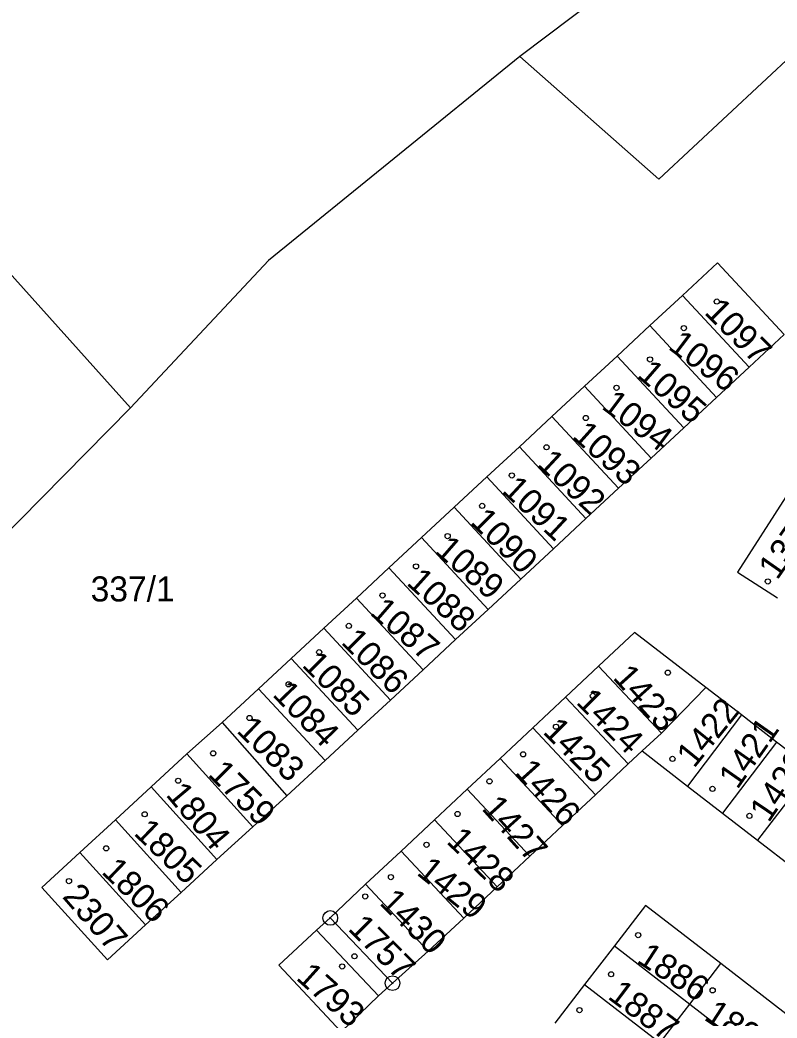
# Model space of a CAD drawing. Extents: x -680203 to -673936, y -1102717 to -1093650.
# Drawn here: x -679372.9 to -679321.6, y -1097978.9 to -1097911.3 of the extents above; entities that cross this region are included whole.
import ezdxf

# ---------------------------------------------------------------- set-up
doc = ezdxf.new("R2010")
doc.units = 0
for name, color, linetype in [('SOxx02xx_Koleje_param další_Popis10', 7, 'Continuous'), ('SOxxxxxx_Koleje_param další_Popis10', 7, 'Continuous'), ('SOxxxxxx_Osa_bod_P', 7, 'Continuous'), ('SOxxxxxx_Staničení_Popis10', 7, 'Continuous'), ('x_prac', 7, 'Continuous')]:
    doc.layers.add(name, color=color, linetype=linetype)

msp = doc.modelspace()

# ---------------------------------------------------------------- linework, layer by layer
at = {"layer": 'SOxx02xx_Koleje_param další_Popis10'}
for centre, radius in [((-679351.85, -1097972.13), 0.5), ((-679351.85, -1097972.13), 0.0303), ((-679347.63, -1097976.55), 0.5), ((-679347.63, -1097976.55), 0.0303)]:
    msp.add_circle(centre, radius, dxfattribs=at)
at = {"layer": 'SOxxxxxx_Koleje_param další_Popis10'}
for centre in [(-679325.667, -1097930.379), (-679327.897, -1097932.179), (-679330.187, -1097934.299), (-679332.457, -1097936.219), (-679334.537, -1097938.269), (-679337.197, -1097940.249), (-679339.547, -1097942.159), (-679341.557, -1097944.219), (-679343.897, -1097946.269), (-679346.037, -1097948.319), (-679322.207, -1097949.339), (-679348.307, -1097950.289), (-679350.587, -1097952.349), (-679352.597, -1097954.129), (-679328.987, -1097955.519), (-679354.667, -1097956.309), (-679334.057, -1097957.089), (-679357.317, -1097958.589), (-679336.557, -1097959.179), (-679359.777, -1097960.979), (-679338.787, -1097961.049), (-679328.667, -1097961.359), (-679362.147, -1097962.839), (-679341.067, -1097962.879), (-679325.957, -1097963.389), (-679364.417, -1097965.109), (-679343.227, -1097965.089), (-679323.457, -1097965.219), (-679367.027, -1097967.419), (-679345.327, -1097967.179), (-679347.737, -1097969.369), (-679369.547, -1097969.639), (-679349.477, -1097970.679), (-679330.987, -1097973.299), (-679350.207, -1097974.729), (-679351.037, -1097975.419), (-679332.827, -1097975.949), (-679325.947, -1097977.039), (-679334.967, -1097978.379)]:
    msp.add_circle(centre, 0.175, dxfattribs=at)
at = {"layer": 'SOxxxxxx_Staničení_Popis10'}
msp.add_line((-679347.63, -1097976.55), (-679351.85, -1097972.13), dxfattribs=at)
at = {"layer": 'x_prac'}
for p, q in [((-679396.46, -1097902.98), (-679365.38, -1097937.58)), ((-679331.9, -1097908.4), (-679339.01, -1097913.78)), ((-679327.99, -1097929.96), (-679330.2, -1097932)), ((-679323.47, -1097934.82), (-679327.99, -1097929.96)), ((-679330.2, -1097932), (-679332.42, -1097934.07)), ((-679325.68, -1097936.87), (-679330.2, -1097932)), ((-679332.42, -1097934.07), (-679334.63, -1097936.12)), ((-679327.9, -1097938.93), (-679332.42, -1097934.07)), ((-679325.68, -1097936.87), (-679323.47, -1097934.82)), ((-679334.63, -1097936.12), (-679336.83, -1097938.17)), ((-679330.11, -1097940.98), (-679334.63, -1097936.12)), ((-679327.9, -1097938.93), (-679325.68, -1097936.87)), ((-679365.38, -1097937.58), (-679404.93, -1097977.7)), ((-679336.83, -1097938.17), (-679339.04, -1097940.21)), ((-679332.32, -1097943.03), (-679336.83, -1097938.17)), ((-679330.11, -1097940.98), (-679327.9, -1097938.93)), ((-679339.04, -1097940.21), (-679341.25, -1097942.26)), ((-679334.53, -1097945.08), (-679339.04, -1097940.21)), ((-679332.32, -1097943.03), (-679330.11, -1097940.98)), ((-679341.25, -1097942.26), (-679343.46, -1097944.31)), ((-679336.73, -1097947.13), (-679341.25, -1097942.26)), ((-679334.53, -1097945.08), (-679332.32, -1097943.03)), ((-679343.46, -1097944.31), (-679345.66, -1097946.36)), ((-679338.94, -1097949.18), (-679343.46, -1097944.31)), ((-679336.73, -1097947.13), (-679334.53, -1097945.08)), ((-679345.66, -1097946.36), (-679347.87, -1097948.41)), ((-679341.15, -1097951.23), (-679345.66, -1097946.36)), ((-679338.94, -1097949.18), (-679336.73, -1097947.13)), ((-679347.87, -1097948.41), (-679350.08, -1097950.46)), ((-679343.36, -1097953.27), (-679347.87, -1097948.41)), ((-679341.15, -1097951.23), (-679338.94, -1097949.18)), ((-679350.08, -1097950.46), (-679352.29, -1097952.51)), ((-679345.56, -1097955.32), (-679350.08, -1097950.46)), ((-679343.36, -1097953.27), (-679341.15, -1097951.23)), ((-679352.29, -1097952.51), (-679354.49, -1097954.56)), ((-679347.77, -1097957.37), (-679352.29, -1097952.51)), ((-679345.56, -1097955.32), (-679343.36, -1097953.27)), ((-679354.49, -1097954.56), (-679356.7, -1097956.61)), ((-679349.98, -1097959.42), (-679354.49, -1097954.56)), ((-679333.67, -1097955.07), (-679335.91, -1097957.17)), ((-679333.67, -1097955.07), (-679329.42, -1097959.61)), ((-679347.77, -1097957.37), (-679345.56, -1097955.32)), ((-679326.41, -1097956.52), (-679329.42, -1097959.61)), ((-679324, -1097958.38), (-679326.41, -1097956.52)), ((-679356.7, -1097956.61), (-679359.17, -1097958.9)), ((-679352.19, -1097961.47), (-679356.7, -1097956.61)), ((-679335.91, -1097957.17), (-679338.13, -1097959.25)), ((-679335.91, -1097957.17), (-679331.66, -1097961.7)), ((-679349.98, -1097959.42), (-679347.77, -1097957.37)), ((-679324, -1097958.38), (-679327.65, -1097963.2)), ((-679321.62, -1097960.22), (-679324, -1097958.38)), ((-679359.17, -1097958.9), (-679361.56, -1097961.02)), ((-679359.17, -1097958.9), (-679354.79, -1097963.85)), ((-679352.19, -1097961.47), (-679349.98, -1097959.42)), ((-679338.13, -1097959.25), (-679340.35, -1097961.33)), ((-679338.13, -1097959.25), (-679333.89, -1097963.79)), ((-679329.42, -1097959.61), (-679330.72, -1097960.82)), ((-679321.62, -1097960.22), (-679325.28, -1097965.03)), ((-679319.24, -1097962.06), (-679321.62, -1097960.22)), ((-679361.56, -1097961.02), (-679363.98, -1097963.25)), ((-679361.56, -1097961.02), (-679357.1, -1097965.96)), ((-679331.66, -1097961.7), (-679330.72, -1097960.82)), ((-679330.72, -1097960.82), (-679327.65, -1097963.2)), ((-679354.79, -1097963.85), (-679352.19, -1097961.47)), ((-679340.35, -1097961.33), (-679342.58, -1097963.42)), ((-679340.35, -1097961.33), (-679336.11, -1097965.86)), ((-679333.89, -1097963.79), (-679331.66, -1097961.7)), ((-679319.24, -1097962.06), (-679322.9, -1097966.87)), ((-679366.4, -1097965.48), (-679363.98, -1097963.25)), ((-679363.98, -1097963.25), (-679359.52, -1097968.18)), ((-679327.65, -1097963.2), (-679325.28, -1097965.03)), ((-679357.1, -1097965.96), (-679354.79, -1097963.85)), ((-679342.58, -1097963.42), (-679344.79, -1097965.49)), ((-679342.58, -1097963.42), (-679338.34, -1097967.95)), ((-679336.11, -1097965.86), (-679333.89, -1097963.79)), ((-679325.28, -1097965.03), (-679322.9, -1097966.87)), ((-679366.4, -1097965.48), (-679368.82, -1097967.71)), ((-679366.4, -1097965.48), (-679361.94, -1097970.4)), ((-679359.52, -1097968.18), (-679357.1, -1097965.96)), ((-679344.79, -1097965.49), (-679347.05, -1097967.61)), ((-679344.79, -1097965.49), (-679340.55, -1097970.02)), ((-679338.34, -1097967.95), (-679336.11, -1097965.86)), ((-679322.9, -1097966.87), (-679320.45, -1097968.76)), ((-679368.82, -1097967.71), (-679364.37, -1097972.61)), ((-679347.05, -1097967.61), (-679349.46, -1097969.85)), ((-679347.05, -1097967.61), (-679342.81, -1097972.14)), ((-679340.55, -1097970.02), (-679338.34, -1097967.95)), ((-679359.52, -1097968.18), (-679361.94, -1097970.4)), ((-679349.46, -1097969.85), (-679345.21, -1097974.39)), ((-679342.81, -1097972.14), (-679340.55, -1097970.02)), ((-679364.37, -1097972.61), (-679361.94, -1097970.4)), ((-679345.21, -1097974.39), (-679342.81, -1097972.14)), ((-679352.77, -1097972.96), (-679348.58, -1097977.4)), ((-679332.6, -1097974.03), (-679334.62, -1097976.64)), ((-679332.6, -1097974.03), (-679327.49, -1097977.97)), ((-679327.49, -1097977.97), (-679325.39, -1097975.23)), ((-679334.62, -1097976.64), (-679336.63, -1097979.25)), ((-679334.62, -1097976.64), (-679329.51, -1097980.58)), ((-679329.51, -1097980.58), (-679327.49, -1097977.97)), ((-679327.49, -1097977.97), (-679322.39, -1097981.9))]:
    msp.add_line(p, q, dxfattribs=at)
for points in [[(-679339.01, -1097913.78), (-679329.59, -1097922.08), (-679304.02, -1097898.21)], [(-679339.01, -1097913.78), (-679356.04, -1097927.6), (-679365.38, -1097937.58)], [(-679323.47, -1097934.82), (-679321.1, -1097932.62), (-679325.61, -1097927.75), (-679327.99, -1097929.96)], [(-679320.99, -1097943.61), (-679324.27, -1097948.7), (-679321.55, -1097950.45)], [(-679326.41, -1097956.52), (-679331.23, -1097952.79), (-679333.67, -1097955.07)], [(-679364.37, -1097972.61), (-679366.93, -1097974.97), (-679371.39, -1097970.07), (-679368.82, -1097967.71)], [(-679349.46, -1097969.85), (-679351.85, -1097972.13), (-679352.77, -1097972.96)], [(-679325.39, -1097975.23), (-679330.5, -1097971.3), (-679332.6, -1097974.03)], [(-679352.77, -1097972.96), (-679355.33, -1097975.33), (-679351.12, -1097979.85), (-679348.58, -1097977.4)], [(-679348.58, -1097977.4), (-679347.63, -1097976.55), (-679345.21, -1097974.39)], [(-679322.39, -1097981.9), (-679320.28, -1097979.17), (-679325.39, -1097975.23)]]:
    msp.add_lwpolyline(points, dxfattribs=at)

# ---------------------------------------------------------------- texts
at = {"layer": 'SOxxxxxx_Osa_bod_P'}
for s, rotation, p in [('1097', 315, (-679326.573, -1097931.167)), ('1096', 323, (-679329.029, -1097933.542)), ('1095', 319, (-679331.131, -1097935.436)), ('1094', 323, (-679333.539, -1097937.582)), ('1093', 318, (-679335.538, -1097939.568)), ('1092', 317, (-679337.903, -1097941.461)), ('1091', 317, (-679340.283, -1097943.251)), ('1090', 315, (-679342.423, -1097945.367)), ('1373', 55, (-679321.577, -1097949.299)), ('1089', 319, (-679344.841, -1097947.356)), ('1088', 318, (-679346.748, -1097949.508)), ('1087', 319, (-679349.221, -1097951.536)), ('1086', 315, (-679351.173, -1097953.517)), ('1085', 315, (-679353.826, -1097955.064)), ('1423', 312, (-679332.765, -1097955.894)), ('1084', 314, (-679355.828, -1097957.047)), ('1424', 315, (-679335.256, -1097957.584)), ('1422', 51, (-679327.209, -1097962.047)), ('1083', 316, (-679358.262, -1097959.512)), ('1425', 315, (-679337.516, -1097959.574)), ('1421', 55, (-679324.271, -1097963.483)), ('1420', 56, (-679322.147, -1097965.737)), ('1759', 315, (-679360.19, -1097962.46)), ('1426', 312, (-679339.396, -1097962.306)), ('1804', 310, (-679363.036, -1097963.811)), ('1427', 312, (-679341.646, -1097964.756)), ('1805', 316, (-679365.218, -1097966.454)), ('1428', 316, (-679344.042, -1097967.015)), ('1806', 316, (-679367.405, -1097969.075)), ('1429', 321, (-679346.064, -1097969.153)), ('2307', 311, (-679370.05, -1097970.718)), ('1430', 315, (-679348.584, -1097971.164)), ('1757', 315, (-679350.71, -1097972.92)), ('1886', 327, (-679331.161, -1097975.106)), ('1793', 318, (-679354.234, -1097976.255)), ('1887', 323, (-679333.125, -1097977.549)), ('1892', 327, (-679326.611, -1097978.986))]:
    msp.add_text(s, height=1.7, rotation=rotation, dxfattribs=at).set_placement(p)
msp.add_text('337/1', height=1.7, dxfattribs=at).set_placement((-679368.076, -1097950.695))

doc.saveas('drawing.dxf')
